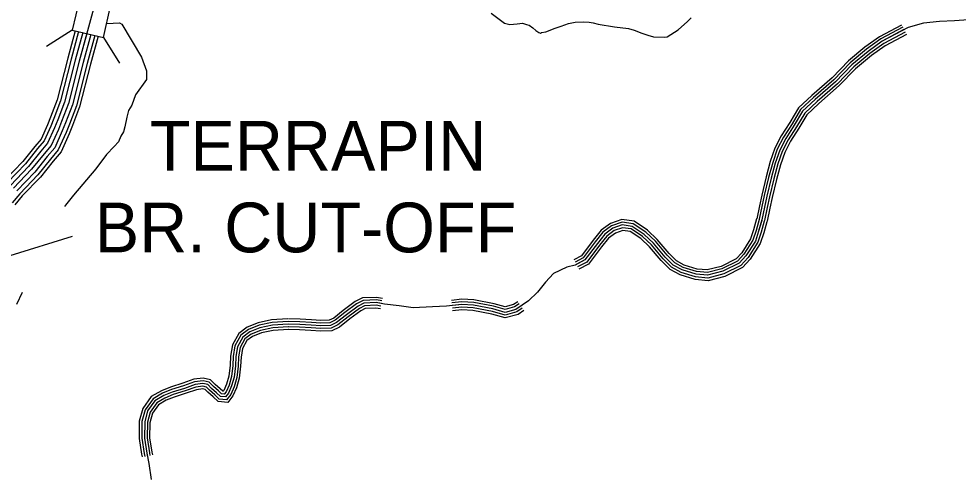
# Model space of a CAD drawing. Extents: x 1551132 to 1791609, y 378168 to 563823.
# Drawn here: x 1624306 to 1631288, y 406291 to 409694 of the extents above; entities that cross this region are included whole.
import ezdxf

# ---------------------------------------------------------------- set-up
doc = ezdxf.new("R2010")
doc.units = 0
for name, color, linetype in [('DESIGN - ROW - Right-of-Way and Easement Labels', 7, 'Continuous'), ('DESIGN - TRANSPORTATION - Text', 7, 'Continuous'), ('SURVEY - DRAINAGE - Natural Features', 7, 'Continuous'), ('SURVEY - DRAINAGE - Storm Sewer', 7, 'Continuous'), ('SURVEY - PROPERTY - Owners', 7, 'Continuous'), ('SURVEY - TRANSPORTATION - Roads', 7, 'Continuous')]:
    doc.layers.add(name, color=color, linetype=linetype)

msp = doc.modelspace()

# ---------------------------------------------------------------- linework, layer by layer
at = {"layer": 'DESIGN - ROW - Right-of-Way and Easement Labels'}
msp.add_lwpolyline([(1624241.827, 407933.481), (1624706.575, 408075.776)], dxfattribs=at)
at = {"layer": 'DESIGN - TRANSPORTATION - Text'}
for points in [[(1627816.595, 409735.763), (1627916.942, 409661.378), (1627956.7, 409650.47), (1628010.815, 409655.278), (1628048.931, 409660.445), (1628078.738, 409651.77), (1628098.638, 409647.311), (1628126.179, 409626.661), (1628149.72, 409606.094), (1628171.403, 409591.577), (1628183.311, 409587.31), (1628191.394, 409591.135), (1628223.51, 409596.435), (1628292.15, 409624.977), (1628338.441, 409637.978), (1628390.906, 409658.862), (1628441.155, 409669.77), (1628501.17, 409670.437), (1628545.152, 409669.462), (1628575.043, 409664.787), (1628612.809, 409653.928), (1628734.348, 409633.186), (1628838.079, 409620.861), (1628879.795, 409607.902), (1628937.327, 409586.585), (1628980.992, 409571.576), (1629024.75, 409560.585), (1629104.664, 409556.801), (1629124.747, 409560.368), (1629205.87, 409610.678), (1629275.269, 409673.271), (1629303.876, 409700.697)], [(1625073.359, 409654.21), (1625218.78, 409408.712), (1625254.513, 409307.434), (1625255.938, 409242.191), (1625174.164, 409128.796), (1625146.44, 409051.244), (1625121.557, 409011.709), (1625110.449, 408961.85), (1625094.849, 408890.04), (1625084.008, 408852.197), (1625065.308, 408820.538), (1625048.375, 408778.828), (1625015.585, 408743.477), (1624958.278, 408684.617), (1624877.904, 408578.173), (1624713.525, 408381.384), (1624653.851, 408306.549), (1624646.335, 408298.315)], [(1624959.545, 409658.951), (1625055.409, 409663.71), (1625073.359, 409654.21)], [(1624330.633, 407659.015), (1624289.434, 407569.021)]]:
    msp.add_lwpolyline(points, dxfattribs=at)
at = {"layer": 'SURVEY - DRAINAGE - Natural Features'}
for points in [[(1631400.402, 409689.148), (1631260.806, 409679.197), (1631149.125, 409673.23), (1631029.478, 409661.272), (1630915.805, 409629.304), (1630724.343, 409527.368), (1630618.646, 409451.399), (1630498.982, 409351.438), (1630377.318, 409225.476), (1630225.746, 409093.523), (1630132.007, 409005.554), (1630070.175, 408901.576), (1630006.351, 408803.59), (1629962.46, 408715.604), (1629928.553, 408619.619), (1629898.628, 408507.624), (1629866.704, 408373.637), (1629848.746, 408293.643), (1629828.788, 408197.649), (1629804.847, 408113.655), (1629780.906, 408039.662), (1629711.099, 407929.684), (1629661.234, 407875.699), (1629539.586, 407815.739), (1629425.914, 407785.771), (1629340.158, 407793.805), (1629236.469, 407825.839), (1629170.662, 407861.857), (1629110.847, 407921.875), (1629023.115, 408025.902), (1628955.317, 408089.921), (1628865.586, 408149.956), (1628791.804, 408159.973), (1628722.006, 408135.997), (1628662.174, 408092.021), (1628606.325, 408022.035), (1628514.577, 407900.066), (1628440.787, 407862.089), (1628378.964, 407846.106), (1628281.249, 407798.138), (1628221.409, 407734.161), (1628161.577, 407660.176), (1628095.762, 407596.199), (1628000.031, 407532.231), (1627922.257, 407510.255), (1627830.526, 407536.281), (1627684.955, 407564.323), (1627599.207, 407568.356), (1627485.534, 407556.389), (1627381.837, 407550.422), (1627236.257, 407544.472), (1627134.551, 407558.497), (1627024.879, 407570.539), (1626963.055, 407582.556), (1626871.324, 407578.581), (1626827.45, 407556.597), (1626741.693, 407492.629), (1626667.895, 407434.652), (1626624.021, 407412.66), (1626550.24, 407410.685), (1626480.441, 407414.71), (1626394.693, 407420.735), (1626308.945, 407422.76)], [(1631400.402, 409689.148), (1631260.806, 409679.197), (1631149.125, 409673.23), (1631029.478, 409661.272), (1630915.805, 409629.304), (1630724.343, 409527.368), (1630618.646, 409451.399), (1630498.982, 409351.438), (1630377.318, 409225.476), (1630225.746, 409093.523), (1630132.007, 409005.554), (1630070.175, 408901.576), (1630006.351, 408803.59), (1629962.46, 408715.604), (1629928.553, 408619.619), (1629898.628, 408507.624), (1629866.704, 408373.637), (1629848.746, 408293.643), (1629828.788, 408197.649), (1629804.847, 408113.655), (1629780.906, 408039.662), (1629711.099, 407929.684), (1629661.234, 407875.699), (1629539.586, 407815.739), (1629425.914, 407785.771), (1629340.158, 407793.805), (1629236.469, 407825.839), (1629170.662, 407861.857), (1629110.847, 407921.875), (1629023.115, 408025.902), (1628955.317, 408089.921), (1628865.586, 408149.956), (1628791.804, 408159.973), (1628722.006, 408135.997), (1628662.174, 408092.021), (1628606.325, 408022.035), (1628514.577, 407900.066), (1628440.787, 407862.089), (1628378.964, 407846.106), (1628281.249, 407798.138), (1628221.409, 407734.161), (1628161.577, 407660.176), (1628095.762, 407596.199), (1628000.031, 407532.231), (1627922.257, 407510.255), (1627830.526, 407536.281), (1627684.955, 407564.323), (1627599.207, 407568.356), (1627485.534, 407556.389), (1627381.837, 407550.422), (1627236.257, 407544.472), (1627134.551, 407558.497), (1627024.879, 407570.539), (1626963.055, 407582.556), (1626871.324, 407578.581), (1626827.45, 407556.597), (1626741.693, 407492.629), (1626667.895, 407434.652), (1626624.021, 407412.66), (1626550.24, 407410.685), (1626480.441, 407414.71), (1626394.693, 407420.735), (1626308.945, 407422.76)], [(1630866.99, 409647.496), (1630703.71, 409560.569), (1630594.729, 409482.242), (1630472.382, 409380.031), (1630350.443, 409253.786), (1630199.588, 409122.465), (1630101.299, 409030.221), (1630037.059, 408922.193), (1629972.452, 408822.999), (1629926.486, 408730.863), (1629891.27, 408631.169), (1629860.813, 408517.183), (1629828.705, 408382.429), (1629810.63, 408301.885), (1629790.889, 408206.966), (1629790.406, 408205.249)], [(1630875.915, 409630.721), (1630713.76, 409544.393), (1630606.379, 409467.216), (1630485.34, 409366.105), (1630363.535, 409239.994), (1630212.33, 409108.365), (1630116.257, 409018.204), (1630053.192, 408912.151), (1629988.968, 408813.549), (1629944.011, 408723.43), (1629909.437, 408625.544), (1629879.237, 408512.524), (1629847.221, 408378.146), (1629829.197, 408297.868), (1629809.355, 408202.424), (1629808.68, 408200.049)], [(1630885.314, 409613.07), (1630724.343, 409527.368), (1630618.646, 409451.399), (1630498.982, 409351.438), (1630377.318, 409225.476), (1630225.746, 409093.523), (1630132.007, 409005.554), (1630070.175, 408901.576), (1630006.351, 408803.59), (1629962.46, 408715.604), (1629928.553, 408619.619), (1629898.628, 408507.624), (1629866.704, 408373.637), (1629848.746, 408293.643), (1629828.788, 408197.649), (1629827.913, 408194.574)], [(1630894.714, 409595.42), (1630734.926, 409510.343), (1630630.912, 409435.582), (1630512.623, 409336.771), (1630391.101, 409210.959), (1630239.163, 409078.681), (1630147.756, 408992.904), (1630087.158, 408891.001), (1630023.734, 408793.632), (1629980.91, 408707.779), (1629947.669, 408613.693), (1629918.02, 408502.724), (1629886.187, 408369.129), (1629868.296, 408289.418), (1629848.221, 408192.874), (1629847.146, 408189.099)], [(1630904.114, 409577.761), (1630745.509, 409493.317), (1630643.17, 409419.765), (1630526.264, 409322.112), (1630404.884, 409196.442), (1630252.571, 409063.839), (1630163.498, 408980.253), (1630104.132, 408880.426), (1630041.117, 408783.681), (1629999.351, 408699.954), (1629966.794, 408607.777), (1629937.411, 408497.824), (1629905.678, 408364.62), (1629887.845, 408285.193), (1629867.654, 408188.091), (1629866.387, 408183.624)], [(1629790.406, 408205.266), (1629767.531, 408125.005), (1629745.323, 408056.379), (1629680.058, 407953.559), (1629637.501, 407907.483), (1629525.862, 407852.457), (1629422.664, 407825.247), (1629347.816, 407832.256), (1629251.743, 407861.94), (1629194.32, 407893.374), (1629139.613, 407948.259), (1629051.498, 408052.737), (1628979.716, 408120.522), (1628879.769, 408187.39), (1628787.888, 408199.865), (1628703.706, 408170.948), (1628634.916, 408120.388), (1628575.493, 408045.928), (1628488.786, 407930.658), (1628432.029, 407901.441)], [(1629808.68, 408200.057), (1629785.714, 408119.48), (1629762.656, 408048.237), (1629695.183, 407941.926), (1629649.059, 407891.999), (1629532.545, 407834.564), (1629424.248, 407806.014), (1629344.083, 407813.522), (1629244.302, 407844.356), (1629182.795, 407878.015), (1629125.596, 407935.408), (1629037.673, 408039.661), (1628967.833, 408105.613), (1628872.861, 408169.148), (1628789.796, 408180.431), (1628712.623, 408153.922), (1628648.191, 408106.571), (1628590.517, 408034.286), (1628501.352, 407915.749), (1628440.721, 407884.548)], [(1629827.913, 408194.574), (1629804.847, 408113.655), (1629780.906, 408039.662), (1629711.099, 407929.684), (1629661.234, 407875.699), (1629539.586, 407815.739), (1629425.914, 407785.771), (1629340.158, 407793.805), (1629236.469, 407825.839), (1629170.662, 407861.857), (1629110.847, 407921.875), (1629023.115, 408025.902), (1628955.317, 408089.921), (1628865.586, 408149.956), (1628791.804, 408159.973), (1628722.006, 408135.997), (1628662.174, 408092.021), (1628606.325, 408022.035), (1628514.577, 407900.066), (1628449.87, 407866.765)], [(1629847.146, 408189.091), (1629823.98, 408107.83), (1629799.156, 408031.086), (1629727.015, 407917.442), (1629673.408, 407859.398), (1629546.628, 407796.913), (1629427.581, 407765.529), (1629336.233, 407774.088), (1629228.635, 407807.322), (1629158.529, 407845.698), (1629096.097, 407908.341), (1629008.557, 408012.144), (1628942.801, 408074.229), (1628858.311, 408130.763), (1628793.812, 408139.514), (1628731.389, 408118.071), (1628676.157, 408077.47), (1628622.133, 408009.785), (1628527.802, 407884.382), (1628459.02, 407848.981)], [(1629866.379, 408183.607), (1629843.121, 408102.013), (1629817.397, 408022.511), (1629742.932, 407905.2), (1629685.575, 407843.098), (1629553.669, 407778.08), (1629429.247, 407745.287), (1629332.308, 407754.362), (1629220.802, 407788.813), (1629146.404, 407829.539), (1629081.339, 407894.816), (1628993.999, 407998.377), (1628930.293, 408058.537), (1628851.036, 408111.563), (1628795.821, 408119.055), (1628740.772, 408100.146), (1628690.131, 408062.928), (1628637.949, 407997.535), (1628541.035, 407868.69), (1628468.17, 407831.197)], [(1626997.262, 407555.531), (1626961.555, 407562.472), (1626876.457, 407558.781), (1626837.991, 407539.505), (1626753.851, 407476.745), (1626678.662, 407417.677), (1626629.004, 407392.784), (1626549.931, 407390.668), (1626479.166, 407394.751), (1626393.76, 407400.751), (1626308.47, 407402.768)], [(1627001.079, 407575.164), (1626963.055, 407582.556), (1626871.324, 407578.581), (1626827.45, 407556.597), (1626741.693, 407492.629), (1626667.895, 407434.652), (1626624.021, 407412.66), (1626550.24, 407410.685), (1626480.441, 407414.71), (1626394.693, 407420.735), (1626308.945, 407422.76)], [(1627004.896, 407594.798), (1626964.555, 407602.64), (1626866.191, 407598.382), (1626816.908, 407573.689), (1626729.535, 407508.513), (1626657.129, 407451.628), (1626619.038, 407432.535), (1626550.548, 407430.702), (1626481.716, 407434.669), (1626395.626, 407440.719), (1626309.42, 407442.752)], [(1627008.521, 407613.449), (1626965.972, 407621.724), (1626861.307, 407617.182), (1626806.9, 407589.923), (1626717.986, 407523.596), (1626646.896, 407467.753), (1626614.305, 407451.411), (1626550.84, 407449.719), (1626482.933, 407453.636), (1626396.518, 407459.703), (1626309.862, 407461.753)], [(1628015.447, 407589.44), (1627983.489, 407568.081), (1627922.282, 407550.789), (1627839.551, 407574.257), (1627689.58, 407603.149), (1627598.073, 407607.457), (1627522.4, 407599.482)], [(1628025.997, 407573.64), (1627991.548, 407550.614), (1627922.266, 407531.039), (1627835.16, 407555.756), (1627687.33, 407584.232), (1627598.623, 407588.407), (1627524.392, 407580.59)], [(1628037.113, 407557.015), (1628000.031, 407532.231), (1627922.257, 407510.255), (1627830.526, 407536.281), (1627684.955, 407564.323), (1627599.207, 407568.356), (1627526.483, 407560.698)], [(1626993.446, 407535.897), (1626960.063, 407542.389), (1626881.599, 407538.988), (1626848.533, 407522.421), (1626766.009, 407460.861), (1626689.428, 407400.701), (1626633.988, 407372.909), (1626549.623, 407370.65), (1626477.891, 407374.792), (1626392.818, 407380.767), (1626308.003, 407382.767)], [(1628048.23, 407540.389), (1628008.514, 407513.847), (1627922.249, 407489.471), (1627825.893, 407516.805), (1627682.58, 407544.414), (1627599.79, 407548.306), (1627528.575, 407540.805)], [(1628059.338, 407523.755), (1628016.997, 407495.455), (1627922.232, 407468.679), (1627821.268, 407497.33), (1627680.205, 407524.497), (1627600.365, 407528.255), (1627530.675, 407520.913)], [(1626306.245, 407462.669), (1626185.74, 407454.519), (1626085.767, 407433.218), (1626004.127, 407400.043), (1625941.187, 407353.941), (1625893.655, 407268.164), (1625880.238, 407185.27), (1625876.188, 407116.427), (1625866.689, 407036.541), (1625850.314, 406976.331), (1625829.623, 406929.663), (1625824.415, 406923.022), (1625821.84, 406923.297), (1625803.432, 406940.447), (1625766.091, 406973.973), (1625730.717, 407009.457), (1625676.41, 407021.574), (1625607.453, 407012.057), (1625524.555, 406982.99), (1625433.874, 406954.722), (1625365.95, 406927.071), (1625290.185, 406883.354), (1625227.12, 406794.368), (1625202.054, 406700.69), (1625199.904, 406572.254), (1625218.462, 406456.317), (1625222.262, 406435.625)], [(1626307.595, 407442.719), (1626188.506, 407434.66), (1626091.659, 407414.026), (1626013.944, 407382.45), (1625956.545, 407340.408), (1625912.838, 407261.522), (1625900.138, 407183.078), (1625896.113, 407114.652), (1625886.38, 407032.716), (1625869.214, 406969.614), (1625846.897, 406919.288), (1625833.323, 406901.971), (1625813.098, 406904.104), (1625789.932, 406925.688), (1625752.316, 406959.456), (1625720.675, 406991.207), (1625675.568, 407001.274), (1625612.178, 406992.523), (1625530.846, 406963.997), (1625440.632, 406935.88), (1625374.758, 406909.063), (1625303.977, 406868.211), (1625245.511, 406785.726), (1625222.004, 406697.89), (1625219.928, 406573.679), (1625238.178, 406459.709), (1625241.928, 406439.242)], [(1626308.945, 407422.76), (1626191.281, 407414.801), (1626097.55, 407394.834), (1626023.768, 407364.85), (1625971.911, 407326.866), (1625932.021, 407254.88), (1625920.046, 407180.887), (1625916.046, 407112.885), (1625906.063, 407028.891), (1625888.113, 406962.898), (1625864.172, 406908.905), (1625842.231, 406880.912), (1625804.348, 406884.921), (1625776.432, 406910.93), (1625738.542, 406944.947), (1625710.626, 406972.956), (1625674.735, 406980.965), (1625616.903, 406972.981), (1625537.13, 406945.005), (1625447.39, 406917.038), (1625383.567, 406891.054), (1625317.76, 406853.078), (1625263.903, 406777.092), (1625241.961, 406695.099), (1625239.953, 406575.104), (1625257.886, 406463.092), (1625271.835, 406387.09), (1625289.768, 406267.087)], [(1626308.945, 407422.76), (1626191.281, 407414.801), (1626097.55, 407394.834), (1626023.768, 407364.85), (1625971.911, 407326.866), (1625932.021, 407254.88), (1625920.046, 407180.887), (1625916.046, 407112.885), (1625906.063, 407028.891), (1625888.113, 406962.898), (1625864.172, 406908.905), (1625842.231, 406880.912), (1625804.348, 406884.921), (1625776.432, 406910.93), (1625738.542, 406944.947), (1625710.626, 406972.956), (1625674.735, 406980.965), (1625616.903, 406972.981), (1625537.13, 406945.005), (1625447.39, 406917.038), (1625383.567, 406891.054), (1625317.76, 406853.078), (1625263.903, 406777.092), (1625241.961, 406695.099), (1625239.953, 406575.104), (1625257.886, 406463.092), (1625261.602, 406442.85)], [(1626310.295, 407402.801), (1626194.056, 407394.943), (1626103.442, 407375.642), (1626033.593, 407347.25), (1625987.278, 407313.324), (1625951.203, 407248.239), (1625939.954, 407178.695), (1625935.979, 407111.118), (1625925.746, 407025.066), (1625907.013, 406956.181), (1625881.447, 406898.521), (1625851.139, 406859.853), (1625795.599, 406865.737), (1625762.933, 406896.171), (1625724.767, 406930.438), (1625700.576, 406954.706), (1625673.901, 406960.656), (1625621.628, 406953.439), (1625543.413, 406926.013), (1625454.148, 406898.196), (1625392.375, 406873.045), (1625331.543, 406837.944), (1625282.294, 406768.459), (1625261.919, 406692.307), (1625259.978, 406576.529), (1625277.594, 406466.476), (1625281.277, 406446.459)], [(1626311.578, 407383.851), (1626196.689, 407376.075), (1626109.041, 407357.408), (1626042.918, 407330.532), (1626001.869, 407300.465), (1625969.428, 407241.93), (1625958.862, 407176.612), (1625954.912, 407109.435), (1625944.453, 407021.433), (1625924.971, 406949.797), (1625897.854, 406888.662), (1625859.605, 406839.853), (1625787.29, 406847.503), (1625750.108, 406882.145), (1625711.684, 406916.646), (1625691.034, 406937.372), (1625673.101, 406941.372), (1625626.111, 406934.88), (1625549.388, 406907.971), (1625460.565, 406880.295), (1625400.741, 406855.936), (1625344.642, 406823.56), (1625299.768, 406760.25), (1625280.877, 406689.648), (1625279.002, 406577.879), (1625296.327, 406469.701), (1625299.96, 406449.892)]]:
    msp.add_lwpolyline(points, dxfattribs=at)
at = {"layer": 'SURVEY - DRAINAGE - Storm Sewer'}
for p, q in [((1624704.133, 409608.815), (1624511.518, 409488.452)), ((1624935.593, 409555.396), (1625055.964, 409362.782))]:
    msp.add_line(p, q, dxfattribs=at)
msp.add_lwpolyline([(1624704.133, 409608.815), (1624935.634, 409555.379), (1624989.079, 409786.889), (1624757.569, 409840.334)], close=True, dxfattribs=at)
at = {"layer": 'SURVEY - PROPERTY - Owners'}
msp.add_lwpolyline([(1624874.272, 409812.305), (1624754.433, 409377.494), (1624674.784, 409064.227), (1624624.385, 408930.832), (1624601.311, 408871.114), (1624547.162, 408751.819), (1624494.022, 408688.634), (1624401.965, 408574.031), (1624267.452, 408434.135)], dxfattribs=at)
at = {"layer": 'SURVEY - TRANSPORTATION - Roads'}
for points in [[(1624874.272, 409812.305), (1624754.433, 409377.494), (1624674.784, 409064.227), (1624624.385, 408930.832), (1624601.311, 408871.114), (1624547.162, 408751.819), (1624494.022, 408688.634), (1624401.965, 408574.031), (1624267.452, 408434.135)], [(1624725.808, 409603.758), (1624669.635, 409399.961), (1624590.986, 409090.62), (1624542.446, 408962.141), (1624520.396, 408905.081), (1624472.272, 408799.053), (1624426.257, 408744.344), (1624336.034, 408632.016), (1624202.17, 408492.795)], [(1624750.9, 409597.991), (1624694.501, 409393.369), (1624615.552, 409082.886), (1624566.47, 408952.966), (1624544.121, 408895.123), (1624494.23, 408785.203), (1624446.123, 408728.01), (1624355.358, 408615.015), (1624221.311, 408475.603)], [(1624781.116, 409590.991), (1624724.467, 409385.436), (1624645.168, 409073.552), (1624595.428, 408941.899), (1624572.72, 408883.114), (1624520.696, 408768.511), (1624470.072, 408708.318), (1624378.666, 408594.523), (1624244.377, 408454.869)], [(1624811.348, 409584.016), (1624754.433, 409377.494), (1624674.784, 409064.227), (1624624.385, 408930.832), (1624601.311, 408871.114), (1624547.162, 408751.819), (1624494.022, 408688.634), (1624401.965, 408574.031), (1624267.452, 408434.135)], [(1624871.813, 409570.057), (1624814.365, 409361.619), (1624734.016, 409045.568), (1624682.301, 408908.698), (1624658.501, 408847.105), (1624600.094, 408718.435), (1624541.921, 408649.258), (1624448.573, 408533.046), (1624313.592, 408392.668), (1624256.077, 408324.133)], [(1624895.938, 409564.541), (1624838.264, 409355.285), (1624757.624, 409038.135), (1624705.392, 408899.881), (1624681.301, 408837.538), (1624621.194, 408705.118), (1624561.012, 408633.566), (1624467.147, 408516.713), (1624331.992, 408376.142), (1624275.985, 408309.407)], [(1624841.581, 409577.033), (1624784.399, 409369.552), (1624704.4, 409054.902), (1624653.343, 408919.765), (1624629.902, 408859.113), (1624573.628, 408735.127), (1624517.971, 408668.95), (1624425.265, 408553.539), (1624290.526, 408413.402)]]:
    msp.add_lwpolyline(points, dxfattribs=at)

# ---------------------------------------------------------------- texts
at = {"layer": 'DESIGN - ROW - Right-of-Way and Easement Labels'}
for s, height, rotation, p in [('TERRAPIN', 370.0086, 74.5906417, (1623806.571, 408219.355)), ('TERRAPIN', 369.9913, 0.0000333, (1625280.003, 408564.273)), ('BR. CUT-OFF', 369.99134, 0.0000333, (1624871.021, 407956.623))]:
    msp.add_text(s, height=height, rotation=rotation, dxfattribs=at).set_placement(p)

doc.saveas('drawing.dxf')
